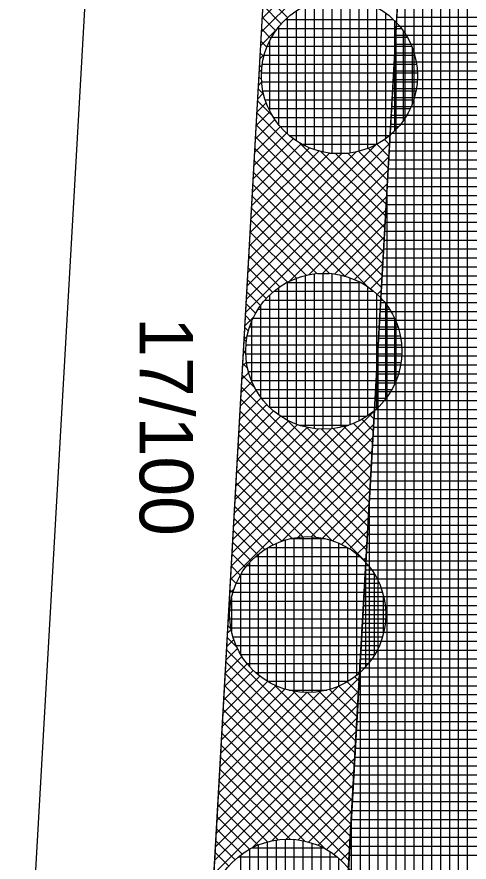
# Model space of a CAD drawing. Extents: x -565346 to -564154, y -1097386 to -1095620.
# Drawn here: x -564311.09 to -564300.96, y -1097314.55 to -1097295.58 of the extents above; entities that cross this region are included whole.
import ezdxf

# ---------------------------------------------------------------- set-up
doc = ezdxf.new("R2010")
doc.units = 0
for name, color, linetype in [('Vrstva 1', 7, 'Continuous'), ('Vrstva 40', 7, 'Continuous'), ('Vrstva 41', 7, 'Continuous'), ('Vrstva 42', 7, 'Continuous'), ('Vrstva 43', 7, 'Continuous'), ('Vrstva 44', 7, 'Continuous')]:
    doc.layers.add(name, color=color, linetype=linetype)

msp = doc.modelspace()

# ---------------------------------------------------------------- linework, layer by layer
at = {"layer": 'Vrstva 1'}
for p, q in [((-564307.09, -1097322.09), (-564296.5, -1097135.53)), ((-564309.21, -1097289.05), (-564311.09, -1097321.97))]:
    msp.add_line(p, q, dxfattribs=at)
at = {"layer": 'Vrstva 41'}
msp.add_lwpolyline([(-564307.383, -1097332.191), (-564304.399, -1097332.838), (-564304.096, -1097322.37), (-564303.226, -1097307.04), (-564296.016, -1097180.02), (-564294.347, -1097150.646), (-564297.42, -1097150.37), (-564307.09, -1097322.09)], close=True, dxfattribs=at)
at = {"layer": 'Vrstva 42'}
for p, q in [((-564302.396, -1097292.425), (-564305.6, -1097295.628)), ((-564302.413, -1097292.725), (-564305.617, -1097295.928)), ((-564305.567, -1097295.049), (-564305.022, -1097295.594)), ((-564305.582, -1097295.316), (-564305.165, -1097295.734)), ((-564305.597, -1097295.584), (-564305.29, -1097295.891)), ((-564305.276, -1097295.87), (-564305.634, -1097296.228)), ((-564305.612, -1097295.852), (-564305.399, -1097296.066)), ((-564305.628, -1097296.12), (-564305.488, -1097296.259)), ((-564305.544, -1097296.42), (-564305.65, -1097296.527)), ((-564305.643, -1097296.387), (-564305.558, -1097296.472)), ((-564305.658, -1097296.655), (-564305.602, -1097296.71)), ((-564305.606, -1097296.766), (-564305.667, -1097296.827)), ((-564305.606, -1097297.049), (-564305.684, -1097297.127)), ((-564305.673, -1097296.923), (-564305.61, -1097296.986)), ((-564305.688, -1097297.191), (-564305.563, -1097297.315)), ((-564305.569, -1097297.294), (-564305.701, -1097297.427)), ((-564305.503, -1097297.511), (-564305.718, -1097297.726)), ((-564305.703, -1097297.458), (-564305.376, -1097297.786)), ((-564305.416, -1097297.707), (-564305.735, -1097298.026)), ((-564305.718, -1097297.726), (-564302.86, -1097300.585)), ((-564305.311, -1097297.885), (-564305.752, -1097298.326)), ((-564305.733, -1097297.994), (-564302.875, -1097300.852)), ((-564305.05, -1097298.189), (-564305.786, -1097298.925)), ((-564305.188, -1097298.045), (-564305.769, -1097298.625)), ((-564304.896, -1097298.318), (-564305.802, -1097299.225)), ((-564305.748, -1097298.262), (-564302.89, -1097301.12)), ((-564302.851, -1097298.33), (-564302.738, -1097298.443)), ((-564302.737, -1097298.422), (-564305.937, -1097301.623)), ((-564303.047, -1097298.45), (-564305.921, -1097301.323)), ((-564304.532, -1097298.52), (-564305.836, -1097299.824)), ((-564304.723, -1097298.428), (-564305.819, -1097299.525)), ((-564305.763, -1097298.529), (-564302.905, -1097301.388)), ((-564304.746, -1097298.416), (-564302.844, -1097300.317)), ((-564303.219, -1097298.528), (-564302.768, -1097298.979)), ((-564303.026, -1097298.439), (-564302.753, -1097298.711)), ((-564302.754, -1097298.722), (-564305.954, -1097301.922)), ((-564303.495, -1097298.615), (-564305.904, -1097301.023)), ((-564303.815, -1097298.651), (-564305.887, -1097300.723)), ((-564304.078, -1097298.632), (-564305.87, -1097300.424)), ((-564304.32, -1097298.591), (-564305.853, -1097300.124)), ((-564304.275, -1097298.603), (-564302.829, -1097300.049)), ((-564303.951, -1097298.645), (-564302.814, -1097299.782)), ((-564303.67, -1097298.642), (-564302.799, -1097299.514)), ((-564303.432, -1097298.598), (-564302.784, -1097299.246)), ((-564305.778, -1097298.797), (-564302.92, -1097301.655)), ((-564302.771, -1097299.022), (-564305.971, -1097302.222)), ((-564305.793, -1097299.065), (-564303.2, -1097301.658)), ((-564305.808, -1097299.333), (-564303.739, -1097301.402)), ((-564302.788, -1097299.322), (-564304.978, -1097301.511)), ((-564305.824, -1097299.6), (-564304.083, -1097301.341)), ((-564302.805, -1097299.621), (-564304.551, -1097301.368)), ((-564305.839, -1097299.868), (-564304.365, -1097301.342)), ((-564302.822, -1097299.921), (-564304.236, -1097301.335)), ((-564305.854, -1097300.136), (-564304.609, -1097301.38)), ((-564302.839, -1097300.221), (-564303.971, -1097301.353)), ((-564305.869, -1097300.404), (-564304.826, -1097301.447)), ((-564305.884, -1097300.672), (-564305.022, -1097301.534)), ((-564302.856, -1097300.521), (-564303.737, -1097301.403)), ((-564302.873, -1097300.821), (-564303.527, -1097301.475)), ((-564305.899, -1097300.939), (-564305.199, -1097301.639)), ((-564305.914, -1097301.207), (-564305.359, -1097301.762)), ((-564302.89, -1097301.121), (-564303.338, -1097301.569)), ((-564302.907, -1097301.421), (-564303.168, -1097301.682)), ((-564305.929, -1097301.475), (-564305.502, -1097301.901)), ((-564305.944, -1097301.743), (-564305.631, -1097302.056)), ((-564302.924, -1097301.72), (-564303.015, -1097301.812)), ((-564305.959, -1097302.01), (-564305.74, -1097302.229)), ((-564305.787, -1097302.32), (-564305.988, -1097302.522)), ((-564305.974, -1097302.278), (-564305.832, -1097302.421)), ((-564305.989, -1097302.546), (-564305.902, -1097302.633)), ((-564305.93, -1097302.747), (-564306.005, -1097302.821)), ((-564306.004, -1097302.814), (-564305.949, -1097302.869)), ((-564305.963, -1097303.062), (-564306.022, -1097303.121)), ((-564306.02, -1097303.081), (-564305.961, -1097303.14)), ((-564305.945, -1097303.327), (-564306.039, -1097303.421)), ((-564306.035, -1097303.349), (-564305.922, -1097303.462)), ((-564305.895, -1097303.561), (-564306.056, -1097303.721)), ((-564306.05, -1097303.617), (-564305.753, -1097303.914)), ((-564305.823, -1097303.771), (-564306.072, -1097304.02)), ((-564306.065, -1097303.885), (-564303.209, -1097306.741)), ((-564305.729, -1097303.96), (-564306.089, -1097304.32)), ((-564305.616, -1097304.13), (-564306.106, -1097304.62)), ((-564306.08, -1097304.152), (-564303.224, -1097307.008)), ((-564303.077, -1097304.419), (-564306.275, -1097307.617)), ((-564305.341, -1097304.42), (-564306.14, -1097305.219)), ((-564305.486, -1097304.283), (-564306.123, -1097304.92)), ((-564306.095, -1097304.42), (-564303.239, -1097307.276)), ((-564305, -1097304.645), (-564306.174, -1097305.819)), ((-564305.179, -1097304.541), (-564306.157, -1097305.519)), ((-564305.044, -1097304.623), (-564303.194, -1097306.473)), ((-564303.359, -1097304.61), (-564303.103, -1097304.867)), ((-564303.186, -1097304.501), (-564303.087, -1097304.599)), ((-564303.094, -1097304.719), (-564306.292, -1097307.917)), ((-564303.695, -1097304.754), (-564306.258, -1097307.317)), ((-564304.049, -1097304.825), (-564306.241, -1097307.018)), ((-564304.329, -1097304.822), (-564306.224, -1097306.718)), ((-564304.584, -1097304.794), (-564306.207, -1097306.418)), ((-564304.802, -1097304.73), (-564306.191, -1097306.118)), ((-564306.11, -1097304.688), (-564303.255, -1097307.543)), ((-564304.592, -1097304.792), (-564303.179, -1097306.205)), ((-564304.273, -1097304.828), (-564303.163, -1097305.938)), ((-564303.999, -1097304.819), (-564303.148, -1097305.67)), ((-564303.763, -1097304.772), (-564303.133, -1097305.402)), ((-564303.551, -1097304.702), (-564303.118, -1097305.135)), ((-564303.111, -1097305.019), (-564306.309, -1097308.216)), ((-564306.125, -1097304.956), (-564303.27, -1097307.811)), ((-564306.14, -1097305.224), (-564304.034, -1097307.33)), ((-564303.128, -1097305.319), (-564305.154, -1097307.345)), ((-564306.155, -1097305.491), (-564304.393, -1097307.254)), ((-564306.17, -1097305.759), (-564304.68, -1097307.25)), ((-564303.145, -1097305.619), (-564304.785, -1097307.258)), ((-564303.162, -1097305.919), (-564304.492, -1097307.248)), ((-564306.185, -1097306.027), (-564304.931, -1097307.281)), ((-564306.201, -1097306.295), (-564305.151, -1097307.344)), ((-564303.179, -1097306.218), (-564304.239, -1097307.278)), ((-564303.196, -1097306.518), (-564304.015, -1097307.337)), ((-564306.216, -1097306.562), (-564305.35, -1097307.428)), ((-564306.231, -1097306.83), (-564305.53, -1097307.531)), ((-564303.213, -1097306.818), (-564303.814, -1097307.419)), ((-564306.246, -1097307.098), (-564305.693, -1097307.651)), ((-564303.23, -1097307.118), (-564303.633, -1097307.521)), ((-564306.261, -1097307.366), (-564305.839, -1097307.788)), ((-564303.247, -1097307.418), (-564303.469, -1097307.64)), ((-564306.276, -1097307.633), (-564305.969, -1097307.94)), ((-564303.264, -1097307.718), (-564303.322, -1097307.775)), ((-564306.291, -1097307.901), (-564306.083, -1097308.109)), ((-564306.306, -1097308.169), (-564306.179, -1097308.297)), ((-564306.223, -1097308.414), (-564306.326, -1097308.516)), ((-564306.321, -1097308.437), (-564306.252, -1097308.506)), ((-564306.31, -1097308.783), (-564306.342, -1097308.816)), ((-564306.336, -1097308.704), (-564306.303, -1097308.738)), ((-564306.351, -1097308.972), (-564306.324, -1097309)), ((-564306.32, -1097309.076), (-564306.359, -1097309.116)), ((-564306.29, -1097309.329), (-564306.376, -1097309.415)), ((-564306.366, -1097309.24), (-564306.293, -1097309.314)), ((-564306.231, -1097309.553), (-564306.393, -1097309.715)), ((-564306.381, -1097309.508), (-564306.162, -1097309.727)), ((-564306.149, -1097309.754), (-564306.41, -1097310.015)), ((-564306.397, -1097309.776), (-564303.543, -1097312.629)), ((-564306.047, -1097309.935), (-564306.427, -1097310.314)), ((-564305.928, -1097310.099), (-564306.444, -1097310.614)), ((-564306.412, -1097310.043), (-564303.558, -1097312.897)), ((-564305.793, -1097310.246), (-564306.461, -1097310.914)), ((-564306.427, -1097310.311), (-564303.574, -1097313.164)), ((-564303.418, -1097310.416), (-564306.613, -1097313.611)), ((-564305.474, -1097310.493), (-564306.494, -1097311.513)), ((-564305.642, -1097310.378), (-564306.478, -1097311.214)), ((-564303.689, -1097310.503), (-564303.437, -1097310.755)), ((-564303.52, -1097310.389), (-564303.422, -1097310.488)), ((-564303.435, -1097310.716), (-564306.629, -1097313.911)), ((-564303.886, -1097310.602), (-564306.596, -1097313.312)), ((-564304.284, -1097310.717), (-564306.579, -1097313.012)), ((-564304.848, -1097310.715), (-564306.545, -1097312.413)), ((-564305.082, -1097310.667), (-564306.528, -1097312.113)), ((-564305.289, -1097310.591), (-564306.511, -1097311.813)), ((-564306.442, -1097310.579), (-564303.589, -1097313.432)), ((-564305.307, -1097310.582), (-564303.528, -1097312.361)), ((-564304.896, -1097310.71), (-564303.513, -1097312.094)), ((-564304.318, -1097310.723), (-564303.482, -1097311.558)), ((-564304.086, -1097310.672), (-564303.467, -1097311.291)), ((-564303.877, -1097310.599), (-564303.452, -1097311.023)), ((-564304.592, -1097310.742), (-564306.562, -1097312.712)), ((-564306.457, -1097310.847), (-564303.604, -1097313.7)), ((-564304.58, -1097310.743), (-564303.498, -1097311.826)), ((-564303.452, -1097311.016), (-564306.646, -1097314.211)), ((-564306.472, -1097311.114), (-564303.619, -1097313.967)), ((-564303.469, -1097311.316), (-564306.663, -1097314.511)), ((-564306.487, -1097311.382), (-564303.634, -1097314.235)), ((-564303.486, -1097311.616), (-564306.68, -1097314.81)), ((-564306.502, -1097311.65), (-564303.65, -1097314.502)), ((-564306.517, -1097311.918), (-564304.185, -1097314.25)), ((-564303.503, -1097311.916), (-564305.809, -1097314.222)), ((-564306.532, -1097312.185), (-564304.64, -1097314.077)), ((-564303.52, -1097312.216), (-564305.374, -1097314.07)), ((-564306.547, -1097312.453), (-564304.963, -1097314.037)), ((-564303.537, -1097312.516), (-564305.057, -1097314.036)), ((-564306.562, -1097312.721), (-564305.235, -1097314.048)), ((-564306.577, -1097312.989), (-564305.472, -1097314.095)), ((-564303.554, -1097312.815), (-564304.79, -1097314.052)), ((-564303.571, -1097313.115), (-564304.556, -1097314.1)), ((-564306.593, -1097313.256), (-564305.684, -1097314.165)), ((-564306.608, -1097313.524), (-564305.876, -1097314.256)), ((-564303.588, -1097313.415), (-564304.345, -1097314.172)), ((-564303.605, -1097313.715), (-564304.155, -1097314.265)), ((-564306.623, -1097313.792), (-564306.049, -1097314.366)), ((-564306.638, -1097314.06), (-564306.204, -1097314.493)), ((-564303.622, -1097314.015), (-564303.984, -1097314.377)), ((-564306.653, -1097314.328), (-564306.344, -1097314.637)), ((-564303.639, -1097314.315), (-564303.831, -1097314.506))]:
    msp.add_line(p, q, dxfattribs=at)
at = {"layer": 'Vrstva 43'}
for p, q in [((-564300.99, -1097329.68), (-564300.99, -1097267.655)), ((-564301.19, -1097330.056), (-564301.19, -1097271.178)), ((-564301.39, -1097330.432), (-564301.39, -1097274.701)), ((-564301.59, -1097330.809), (-564301.59, -1097278.224)), ((-564301.79, -1097331.185), (-564301.79, -1097281.746)), ((-564301.99, -1097331.561), (-564301.99, -1097285.269)), ((-564302.19, -1097331.937), (-564302.19, -1097288.792)), ((-564302.39, -1097332.313), (-564302.39, -1097292.315)), ((-564302.576, -1097295.59), (-564295.564, -1097295.59)), ((-564302.59, -1097332.69), (-564302.59, -1097295.838)), ((-564302.587, -1097295.79), (-564295.576, -1097295.79)), ((-564302.599, -1097295.99), (-564295.587, -1097295.99)), ((-564302.61, -1097296.19), (-564295.598, -1097296.19)), ((-564302.621, -1097296.39), (-564295.61, -1097296.39)), ((-564302.633, -1097296.59), (-564295.621, -1097296.59)), ((-564302.644, -1097296.79), (-564295.633, -1097296.79)), ((-564302.655, -1097296.99), (-564295.644, -1097296.99)), ((-564302.667, -1097297.19), (-564295.655, -1097297.19)), ((-564302.678, -1097297.39), (-564295.667, -1097297.39)), ((-564302.689, -1097297.59), (-564295.678, -1097297.59)), ((-564302.701, -1097297.79), (-564295.689, -1097297.79)), ((-564302.712, -1097297.99), (-564295.701, -1097297.99)), ((-564302.724, -1097298.19), (-564295.712, -1097298.19)), ((-564302.735, -1097298.39), (-564295.723, -1097298.39)), ((-564302.746, -1097298.59), (-564295.735, -1097298.59)), ((-564302.758, -1097298.79), (-564295.746, -1097298.79)), ((-564302.769, -1097298.99), (-564295.757, -1097298.99)), ((-564302.78, -1097299.19), (-564295.769, -1097299.19)), ((-564302.792, -1097299.39), (-564295.78, -1097299.39)), ((-564302.79, -1097333.066), (-564302.79, -1097299.36)), ((-564302.803, -1097299.59), (-564295.791, -1097299.59)), ((-564302.814, -1097299.79), (-564295.803, -1097299.79)), ((-564302.826, -1097299.99), (-564295.814, -1097299.99)), ((-564302.837, -1097300.19), (-564295.825, -1097300.19)), ((-564302.848, -1097300.39), (-564295.837, -1097300.39)), ((-564302.86, -1097300.59), (-564295.848, -1097300.59)), ((-564302.871, -1097300.79), (-564295.86, -1097300.79)), ((-564302.883, -1097300.99), (-564295.871, -1097300.99)), ((-564302.894, -1097301.19), (-564295.882, -1097301.19)), ((-564302.905, -1097301.39), (-564295.894, -1097301.39)), ((-564302.917, -1097301.59), (-564295.905, -1097301.59)), ((-564302.928, -1097301.79), (-564295.916, -1097301.79)), ((-564302.939, -1097301.99), (-564295.928, -1097301.99)), ((-564302.951, -1097302.19), (-564295.939, -1097302.19)), ((-564302.962, -1097302.39), (-564295.95, -1097302.39)), ((-564302.973, -1097302.59), (-564295.962, -1097302.59)), ((-564302.99, -1097333.144), (-564302.99, -1097302.883)), ((-564302.985, -1097302.79), (-564295.973, -1097302.79)), ((-564302.996, -1097302.99), (-564295.984, -1097302.99)), ((-564303.007, -1097303.19), (-564295.996, -1097303.19)), ((-564303.019, -1097303.39), (-564296.007, -1097303.39)), ((-564303.03, -1097303.59), (-564296.018, -1097303.59)), ((-564303.041, -1097303.79), (-564296.03, -1097303.79)), ((-564303.053, -1097303.99), (-564296.041, -1097303.99)), ((-564303.064, -1097304.19), (-564296.053, -1097304.19)), ((-564303.076, -1097304.39), (-564296.064, -1097304.39)), ((-564303.087, -1097304.59), (-564296.075, -1097304.59)), ((-564303.098, -1097304.79), (-564296.087, -1097304.79)), ((-564303.11, -1097304.99), (-564296.098, -1097304.99)), ((-564303.121, -1097305.19), (-564296.109, -1097305.19)), ((-564303.132, -1097305.39), (-564296.121, -1097305.39)), ((-564303.144, -1097305.59), (-564296.132, -1097305.59)), ((-564303.155, -1097305.79), (-564296.143, -1097305.79)), ((-564303.166, -1097305.99), (-564296.155, -1097305.99)), ((-564303.178, -1097306.19), (-564296.166, -1097306.19)), ((-564303.19, -1097333.101), (-564303.19, -1097306.406)), ((-564303.189, -1097306.39), (-564296.177, -1097306.39)), ((-564303.2, -1097306.59), (-564296.189, -1097306.59)), ((-564303.212, -1097306.79), (-564296.2, -1097306.79)), ((-564303.223, -1097306.99), (-564296.211, -1097306.99)), ((-564303.235, -1097307.19), (-564296.223, -1097307.19)), ((-564303.246, -1097307.39), (-564296.234, -1097307.39)), ((-564303.257, -1097307.59), (-564296.245, -1097307.59)), ((-564303.269, -1097307.79), (-564296.257, -1097307.79)), ((-564303.28, -1097307.99), (-564296.268, -1097307.99)), ((-564303.291, -1097308.19), (-564296.28, -1097308.19)), ((-564303.303, -1097308.39), (-564296.291, -1097308.39)), ((-564303.314, -1097308.59), (-564296.302, -1097308.59)), ((-564303.325, -1097308.79), (-564296.314, -1097308.79)), ((-564303.337, -1097308.99), (-564296.325, -1097308.99)), ((-564303.348, -1097309.19), (-564296.336, -1097309.19)), ((-564303.359, -1097309.39), (-564296.348, -1097309.39)), ((-564303.371, -1097309.59), (-564296.359, -1097309.59)), ((-564303.39, -1097333.057), (-564303.39, -1097309.93)), ((-564303.382, -1097309.79), (-564296.37, -1097309.79)), ((-564303.393, -1097309.99), (-564296.382, -1097309.99)), ((-564303.405, -1097310.19), (-564296.393, -1097310.19)), ((-564303.416, -1097310.39), (-564296.404, -1097310.39)), ((-564303.427, -1097310.59), (-564296.416, -1097310.59)), ((-564303.439, -1097310.79), (-564296.427, -1097310.79)), ((-564303.45, -1097310.99), (-564296.438, -1097310.99)), ((-564303.462, -1097311.19), (-564296.45, -1097311.19)), ((-564303.473, -1097311.39), (-564296.461, -1097311.39)), ((-564303.484, -1097311.59), (-564296.473, -1097311.59)), ((-564303.496, -1097311.79), (-564296.484, -1097311.79)), ((-564303.507, -1097311.99), (-564296.495, -1097311.99)), ((-564303.518, -1097312.19), (-564296.507, -1097312.19)), ((-564303.53, -1097312.39), (-564296.518, -1097312.39)), ((-564303.541, -1097312.59), (-564296.529, -1097312.59)), ((-564303.552, -1097312.79), (-564296.541, -1097312.79)), ((-564303.564, -1097312.99), (-564296.552, -1097312.99)), ((-564303.575, -1097313.19), (-564296.563, -1097313.19)), ((-564303.59, -1097333.014), (-564303.59, -1097313.454)), ((-564303.586, -1097313.39), (-564296.575, -1097313.39)), ((-564303.598, -1097313.59), (-564296.586, -1097313.59)), ((-564303.609, -1097313.79), (-564296.597, -1097313.79)), ((-564303.62, -1097313.99), (-564296.609, -1097313.99)), ((-564303.632, -1097314.19), (-564296.62, -1097314.19)), ((-564303.643, -1097314.39), (-564296.631, -1097314.39))]:
    msp.add_line(p, q, dxfattribs=at)
msp.add_lwpolyline([(-564283.37, -1096906.18), (-564284.87, -1096930.83), (-564282.373, -1096930.972), (-564294.286, -1097140.634), (-564296.782, -1097140.492), (-564297.42, -1097150.37), (-564294.347, -1097150.646), (-564303.226, -1097307.04), (-564304.096, -1097322.37), (-564304.399, -1097332.838), (-564302.848, -1097333.175), (-564297.082, -1097322.329), (-564293.197, -1097253.877), (-564289.027, -1097180.417), (-564287.358, -1097151.043), (-564285.364, -1097151.156), (-564284.798, -1097141.172), (-564286.791, -1097141.059), (-564274.888, -1096931.397), (-564272.899, -1096931.51), (-564271.475, -1096906.55)], dxfattribs=at)
at = {"layer": 'Vrstva 44'}
for p, q in [((-564304.03, -1097295.163), (-564304.03, -1097298.644)), ((-564303.83, -1097295.155), (-564303.83, -1097298.652)), ((-564303.63, -1097295.171), (-564303.63, -1097298.637)), ((-564304.63, -1097295.332), (-564304.63, -1097298.475)), ((-564304.43, -1097295.251), (-564304.43, -1097298.557)), ((-564304.23, -1097295.195), (-564304.23, -1097298.614)), ((-564303.43, -1097295.21), (-564303.43, -1097298.599)), ((-564303.23, -1097295.274), (-564303.23, -1097298.535)), ((-564304.83, -1097295.448), (-564304.83, -1097298.361)), ((-564303.03, -1097295.365), (-564303.03, -1097298.441)), ((-564302.83, -1097295.493), (-564302.83, -1097298.316)), ((-564305.071, -1097295.64), (-564302.653, -1097295.64)), ((-564305.03, -1097295.603), (-564305.03, -1097298.205)), ((-564302.63, -1097295.662), (-564302.63, -1097298.144)), ((-564305.249, -1097295.84), (-564302.475, -1097295.84)), ((-564305.23, -1097295.816), (-564305.23, -1097297.992)), ((-564302.43, -1097295.9), (-564302.43, -1097297.907)), ((-564305.383, -1097296.04), (-564302.341, -1097296.04)), ((-564305.479, -1097296.24), (-564302.244, -1097296.24)), ((-564305.43, -1097296.13), (-564305.43, -1097297.677)), ((-564302.23, -1097296.278), (-564302.23, -1097297.533)), ((-564305.548, -1097296.44), (-564302.177, -1097296.44)), ((-564305.592, -1097296.64), (-564302.134, -1097296.64)), ((-564305.61, -1097296.84), (-564302.114, -1097296.84)), ((-564305.605, -1097297.04), (-564302.118, -1097297.04)), ((-564305.578, -1097297.24), (-564302.146, -1097297.24)), ((-564305.527, -1097297.44), (-564302.198, -1097297.44)), ((-564305.449, -1097297.64), (-564302.276, -1097297.64)), ((-564305.338, -1097297.84), (-564302.385, -1097297.84)), ((-564305.193, -1097298.04), (-564302.533, -1097298.04)), ((-564304.99, -1097298.24), (-564302.735, -1097298.24)), ((-564304.698, -1097298.44), (-564303.028, -1097298.44)), ((-564304.082, -1097298.64), (-564303.657, -1097298.64)), ((-564304.63, -1097301.387), (-564304.63, -1097304.782)), ((-564304.43, -1097301.35), (-564304.43, -1097304.82)), ((-564304.355, -1097301.34), (-564304.095, -1097301.34)), ((-564304.23, -1097301.336), (-564304.23, -1097304.833)), ((-564304.03, -1097301.344), (-564304.03, -1097304.823)), ((-564303.83, -1097301.377), (-564303.83, -1097304.79)), ((-564305.032, -1097301.54), (-564303.389, -1097301.54)), ((-564305.03, -1097301.539), (-564305.03, -1097304.63)), ((-564304.83, -1097301.448), (-564304.83, -1097304.72)), ((-564303.63, -1097301.436), (-564303.63, -1097304.733)), ((-564303.43, -1097301.52), (-564303.43, -1097304.649)), ((-564305.329, -1097301.74), (-564303.092, -1097301.74)), ((-564305.23, -1097301.663), (-564305.23, -1097304.505)), ((-564303.23, -1097301.636), (-564303.23, -1097304.53)), ((-564303.03, -1097301.796), (-564303.03, -1097304.374)), ((-564305.535, -1097301.94), (-564302.889, -1097301.94)), ((-564305.43, -1097301.83), (-564305.43, -1097304.34)), ((-564305.683, -1097302.14), (-564302.74, -1097302.14)), ((-564305.63, -1097302.059), (-564305.63, -1097304.108)), ((-564302.83, -1097302.013), (-564302.83, -1097304.156)), ((-564305.795, -1097302.34), (-564302.63, -1097302.34)), ((-564302.63, -1097302.339), (-564302.63, -1097303.831)), ((-564305.873, -1097302.54), (-564302.549, -1097302.54)), ((-564305.83, -1097302.423), (-564305.83, -1097303.745)), ((-564305.925, -1097302.74), (-564302.497, -1097302.74)), ((-564305.954, -1097302.94), (-564302.47, -1097302.94)), ((-564305.96, -1097303.14), (-564302.464, -1097303.14)), ((-564305.942, -1097303.34), (-564302.482, -1097303.34)), ((-564305.899, -1097303.54), (-564302.522, -1097303.54)), ((-564305.832, -1097303.74), (-564302.591, -1097303.74)), ((-564305.737, -1097303.94), (-564302.687, -1097303.94)), ((-564305.605, -1097304.14), (-564302.817, -1097304.14)), ((-564305.43, -1097304.34), (-564302.996, -1097304.34)), ((-564305.181, -1097304.54), (-564303.244, -1097304.54)), ((-564304.772, -1097304.74), (-564303.651, -1097304.74)), ((-564304.962, -1097307.29), (-564304.179, -1097307.29)), ((-564304.88, -1097307.271), (-564304.88, -1097310.715)), ((-564304.68, -1097307.249), (-564304.68, -1097310.739)), ((-564304.48, -1097307.248), (-564304.48, -1097310.74)), ((-564304.28, -1097307.27), (-564304.28, -1097310.719)), ((-564305.48, -1097307.499), (-564305.48, -1097310.488)), ((-564305.463, -1097307.49), (-564303.681, -1097307.49)), ((-564305.28, -1097307.396), (-564305.28, -1097310.592)), ((-564305.08, -1097307.321), (-564305.08, -1097310.668)), ((-564304.08, -1097307.316), (-564304.08, -1097310.672)), ((-564303.88, -1097307.387), (-564303.88, -1097310.599)), ((-564303.68, -1097307.49), (-564303.68, -1097310.499)), ((-564305.68, -1097307.642), (-564305.68, -1097310.347)), ((-564303.48, -1097307.627), (-564303.48, -1097310.359)), ((-564305.88, -1097307.832), (-564305.88, -1097310.154)), ((-564305.737, -1097307.69), (-564303.407, -1097307.69)), ((-564303.28, -1097307.816), (-564303.28, -1097310.174)), ((-564305.927, -1097307.89), (-564303.215, -1097307.89)), ((-564306.08, -1097308.107), (-564306.08, -1097309.879)), ((-564306.069, -1097308.09), (-564303.075, -1097308.09)), ((-564303.08, -1097308.082), (-564303.08, -1097309.909)), ((-564306.172, -1097308.29), (-564302.97, -1097308.29)), ((-564306.28, -1097308.623), (-564306.28, -1097309.368)), ((-564306.245, -1097308.49), (-564302.897, -1097308.49)), ((-564302.88, -1097308.553), (-564302.88, -1097309.442)), ((-564306.293, -1097308.69), (-564302.85, -1097308.69)), ((-564306.318, -1097308.89), (-564302.826, -1097308.89)), ((-564306.318, -1097309.09), (-564302.825, -1097309.09)), ((-564306.294, -1097309.29), (-564302.847, -1097309.29)), ((-564306.248, -1097309.49), (-564302.895, -1097309.49)), ((-564306.176, -1097309.69), (-564302.968, -1097309.69)), ((-564306.073, -1097309.89), (-564303.069, -1097309.89)), ((-564305.933, -1097310.09), (-564303.21, -1097310.09)), ((-564305.745, -1097310.29), (-564303.396, -1097310.29)), ((-564305.476, -1097310.49), (-564303.664, -1097310.49)), ((-564304.999, -1097310.69), (-564304.144, -1097310.69)), ((-564305.48, -1097314.096), (-564305.48, -1097317.472)), ((-564305.28, -1097314.055), (-564305.28, -1097317.513)), ((-564305.08, -1097314.037), (-564305.08, -1097317.532)), ((-564304.88, -1097314.041), (-564304.88, -1097317.527)), ((-564304.68, -1097314.068), (-564304.68, -1097317.498)), ((-564304.48, -1097314.121), (-564304.48, -1097317.446)), ((-564305.88, -1097314.261), (-564305.88, -1097317.307)), ((-564305.824, -1097314.23), (-564304.219, -1097314.23)), ((-564305.68, -1097314.164), (-564305.68, -1097317.405)), ((-564304.28, -1097314.201), (-564304.28, -1097317.368)), ((-564304.08, -1097314.31), (-564304.08, -1097317.257)), ((-564306.128, -1097314.43), (-564303.913, -1097314.43)), ((-564306.08, -1097314.391), (-564306.08, -1097317.176)), ((-564303.88, -1097314.459), (-564303.88, -1097317.108))]:
    msp.add_line(p, q, dxfattribs=at)
for centre in [(-564303.862, -1097296.904), (-564304.212, -1097303.084), (-564304.572, -1097308.994), (-564305.021, -1097315.784)]:
    msp.add_circle(centre, 1.75, dxfattribs=at)

# ---------------------------------------------------------------- texts
at = {"layer": 'Vrstva 40'}
msp.add_text('17/100', height=1.2, rotation=270, dxfattribs=at).set_placement((-564308.34, -1097302.32))

doc.saveas('drawing.dxf')
